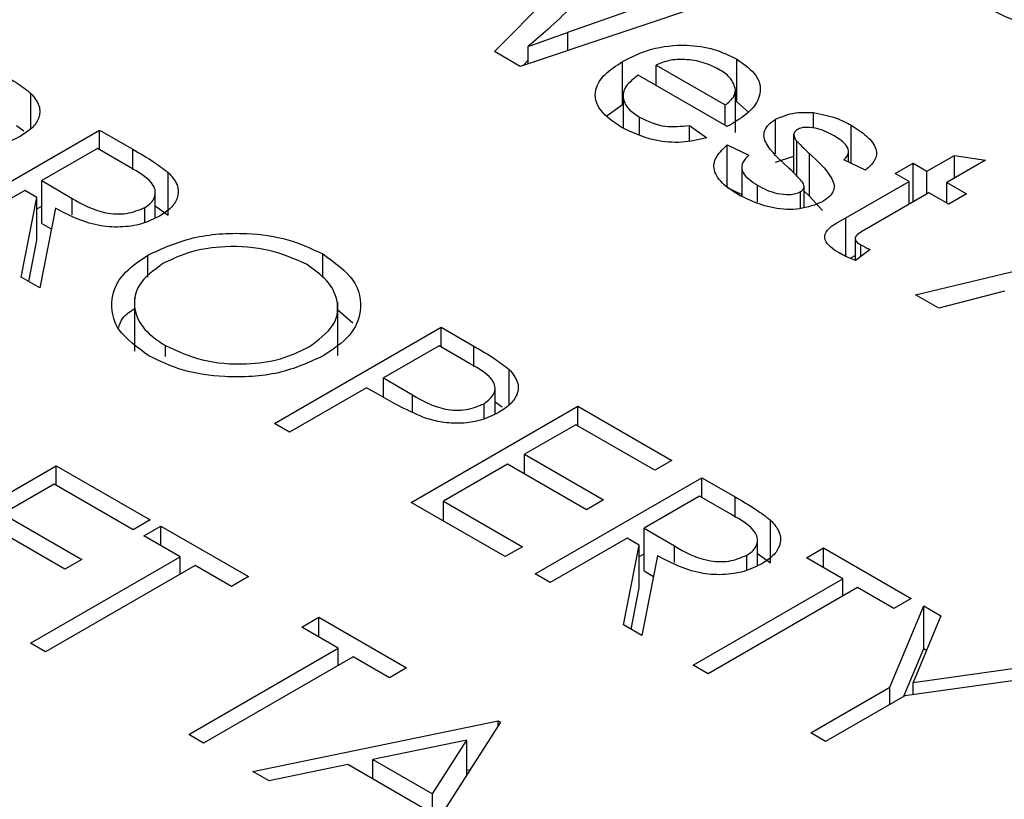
# Model space of a CAD drawing. Header units: inches. Extents: x 1880 to 2363, y -453 to -54.
# Tile 678 of 1056: x 1950.914 to 1951.29, y -148.046 to -147.748. Entities that reach past the tile are written whole.
import ezdxf

# ---------------------------------------------------------------- set-up
doc = ezdxf.new("R2010")
doc.units = ezdxf.units.IN
doc.header["$LTSCALE"] = 0.5
doc.header["$MEASUREMENT"] = 0
doc.layers.add('SID-M-S', color=105, linetype='Continuous')

msp = doc.modelspace()

# ---------------------------------------------------------------- linework, layer by layer
at = {"layer": 'SID-M-S'}
for p, q in [((1951.09531, -147.76037), (1951.12795, -147.72732)), ((1951.12338, -147.75297), (1951.17109, -147.73609)), ((1951.17971, -147.74106), (1951.10509, -147.76602)), ((1951.12338, -147.7599), (1951.12338, -147.75297)), ((1951.10509, -147.76602), (1951.09531, -147.76037)), ((1951.10824, -147.76497), (1951.10824, -147.75833)), ((1951.10623, -147.76564), (1951.10824, -147.7636)), ((1951.14421, -147.7805), (1951.14421, -147.76417)), ((1951.18791, -147.77957), (1951.18791, -147.76324)), ((1951.15704, -147.76548), (1951.18348, -147.78075)), ((1951.15704, -147.77333), (1951.15704, -147.76548)), ((1951.1842, -147.78901), (1951.15024, -147.76941)), ((1951.18741, -147.79131), (1951.18741, -147.77498)), ((1950.91824, -147.78979), (1950.91824, -147.77632)), ((1951.14446, -147.77719), (1951.14446, -147.78949)), ((1951.18791, -147.77957), (1951.19233, -147.78345)), ((1951.13841, -147.78478), (1951.14421, -147.7805)), ((1951.18348, -147.7886), (1951.18348, -147.78075)), ((1951.21725, -147.78961), (1951.21725, -147.78367)), ((1951.15072, -147.79188), (1951.15072, -147.78538)), ((1951.20272, -147.79935), (1951.20272, -147.78621)), ((1950.88079, -147.82707), (1950.94443, -147.79034)), ((1950.91278, -147.78863), (1950.91549, -147.79063)), ((1950.94443, -147.79034), (1950.95717, -147.79769)), ((1950.94443, -147.79787), (1950.94443, -147.79034)), ((1951.16979, -147.78854), (1951.17645, -147.79326)), ((1951.16979, -147.79444), (1951.16979, -147.78854)), ((1951.23158, -147.80299), (1951.23158, -147.78845)), ((1951.20969, -147.80665), (1951.20969, -147.79195)), ((1951.21079, -147.80781), (1951.21079, -147.79457)), ((1950.94362, -147.7974), (1950.9224, -147.80965)), ((1950.95555, -147.80429), (1950.94362, -147.7974)), ((1950.95717, -147.80553), (1950.95717, -147.79769)), ((1951.18424, -147.79601), (1951.19255, -147.79994)), ((1951.18424, -147.81234), (1951.18424, -147.79601)), ((1951.23059, -147.80252), (1951.23059, -147.79858)), ((1951.20272, -147.80254), (1951.20969, -147.80031)), ((1951.21564, -147.81561), (1951.21564, -147.79928)), ((1951.23712, -147.80561), (1951.22881, -147.80168)), ((1951.26054, -147.80604), (1951.27102, -147.79999)), ((1951.28287, -147.80187), (1951.26809, -147.8104)), ((1951.27102, -147.79999), (1951.28287, -147.80187)), ((1951.27102, -147.80871), (1951.27102, -147.79999)), ((1951.18977, -147.80444), (1951.18977, -147.8156)), ((1951.24845, -147.80691), (1951.25525, -147.80299)), ((1951.25525, -147.80299), (1951.26054, -147.80604)), ((1951.25525, -147.81782), (1951.25525, -147.80299)), ((1951.26054, -147.81476), (1951.26054, -147.80604)), ((1950.9224, -147.80965), (1950.93397, -147.81643)), ((1950.9224, -147.82598), (1950.9224, -147.80965)), ((1950.97072, -147.82284), (1950.97072, -147.80651)), ((1951.22958, -147.82392), (1951.25374, -147.80997)), ((1951.25374, -147.80997), (1951.24845, -147.80691)), ((1951.25374, -147.81869), (1951.25374, -147.80997)), ((1950.91588, -147.81342), (1950.8865, -147.83037)), ((1950.92052, -147.81609), (1950.91588, -147.81342)), ((1951.18424, -147.81234), (1951.18977, -147.81496)), ((1951.19584, -147.81783), (1951.19584, -147.81143)), ((1951.2136, -147.81991), (1951.2136, -147.81195)), ((1951.2136, -147.81368), (1951.21564, -147.81561)), ((1951.26809, -147.8104), (1951.27565, -147.81476)), ((1951.26809, -147.81825), (1951.26809, -147.8104)), ((1950.91453, -147.84655), (1950.92052, -147.81609)), ((1950.92052, -147.83242), (1950.92052, -147.81609)), ((1950.93397, -147.82272), (1950.93397, -147.81643)), ((1950.96575, -147.82393), (1950.96575, -147.81418)), ((1951.21227, -147.82032), (1951.21227, -147.81384)), ((1951.21564, -147.81561), (1951.22064, -147.8211)), ((1951.2613, -147.81433), (1951.23686, -147.82843)), ((1951.26885, -147.81869), (1951.2613, -147.81433)), ((1951.27565, -147.81476), (1951.26885, -147.81869)), ((1950.92052, -147.82047), (1950.9224, -147.81938)), ((1950.92758, -147.82017), (1950.92159, -147.85062)), ((1950.96169, -147.82563), (1950.96169, -147.81994)), ((1950.96575, -147.81927), (1950.97072, -147.82284)), ((1951.26789, -147.81813), (1951.26809, -147.81801)), ((1951.22958, -147.83859), (1951.22958, -147.82392)), ((1950.9224, -147.82598), (1950.92602, -147.8281)), ((1950.91741, -147.84821), (1950.92052, -147.83242)), ((1951.23311, -147.83173), (1951.23311, -147.84007)), ((1951.23882, -147.83602), (1951.23324, -147.84012)), ((1951.23534, -147.83858), (1951.23534, -147.83423)), ((1951.25622, -147.85327), (1951.33939, -147.83324)), ((1950.96292, -147.84658), (1950.96292, -147.83807)), ((1951.02969, -147.84665), (1951.02969, -147.83767)), ((1951.23124, -147.83929), (1951.23311, -147.83821)), ((1950.92159, -147.85062), (1950.91453, -147.84655)), ((1950.95779, -147.85435), (1950.95779, -147.87476)), ((1951.26507, -147.85838), (1951.25622, -147.85327)), ((1951.29018, -147.85194), (1951.26507, -147.85838)), ((1951.03544, -147.87646), (1951.03544, -147.85605)), ((1951.03544, -147.859), (1951.04123, -147.86405)), ((1951.01134, -147.90243), (1951.07498, -147.8657)), ((1951.07498, -147.8657), (1951.08746, -147.8729)), ((1951.07498, -147.87323), (1951.07498, -147.8657)), ((1950.9696, -147.87679), (1950.9696, -147.87269)), ((1951.07416, -147.87276), (1951.05295, -147.88501)), ((1951.0858, -147.87948), (1951.07416, -147.87276)), ((1951.08746, -147.88078), (1951.08746, -147.8729)), ((1951.05295, -147.88501), (1951.06395, -147.89152)), ((1951.05295, -147.89251), (1951.05295, -147.88501)), ((1951.101, -147.89529), (1951.101, -147.88182)), ((1951.04642, -147.88878), (1951.01705, -147.90573)), ((1951.05097, -147.8914), (1951.04642, -147.88878)), ((1951.09554, -147.89881), (1951.09554, -147.88893)), ((1951.06395, -147.89814), (1951.06395, -147.89152)), ((1951.06355, -147.93258), (1951.12719, -147.89584)), ((1951.09133, -147.90058), (1951.09133, -147.89488)), ((1951.09554, -147.89414), (1951.09825, -147.89613)), ((1951.12719, -147.89584), (1951.16309, -147.91657)), ((1951.12719, -147.90338), (1951.12719, -147.89584)), ((1951.01705, -147.90573), (1951.01134, -147.90243)), ((1951.12638, -147.90291), (1951.1068, -147.91421)), ((1951.15657, -147.92033), (1951.12638, -147.90291)), ((1951.1068, -147.91421), (1951.13698, -147.93164)), ((1951.1068, -147.92175), (1951.1068, -147.91421)), ((1950.86427, -147.95531), (1950.92791, -147.91857)), ((1950.92791, -147.91857), (1950.96381, -147.93929)), ((1950.92791, -147.9261), (1950.92791, -147.91857)), ((1951.10027, -147.91798), (1951.07579, -147.93211)), ((1951.13046, -147.93541), (1951.10027, -147.91798)), ((1951.16309, -147.91657), (1951.15657, -147.92033)), ((1950.9271, -147.92563), (1950.90751, -147.93694)), ((1950.95728, -147.94306), (1950.9271, -147.92563)), ((1951.11088, -147.9599), (1951.17451, -147.92316)), ((1951.17451, -147.92316), (1951.18725, -147.93051)), ((1951.17451, -147.9307), (1951.17451, -147.92316)), ((1951.1737, -147.93022), (1951.15249, -147.94247)), ((1951.18563, -147.93711), (1951.1737, -147.93022)), ((1951.09945, -147.9533), (1951.06355, -147.93258)), ((1951.07579, -147.93211), (1951.10598, -147.94954)), ((1951.07579, -147.93964), (1951.07579, -147.93211)), ((1951.13698, -147.93164), (1951.13046, -147.93541)), ((1951.18725, -147.93835), (1951.18725, -147.93051)), ((1950.90751, -147.93694), (1950.9377, -147.95436)), ((1950.93118, -147.95813), (1950.90099, -147.9407)), ((1950.96381, -147.93929), (1950.95728, -147.94306)), ((1950.96136, -147.94541), (1950.96789, -147.94165)), ((1950.96789, -147.94165), (1951.00134, -147.96096)), ((1950.96789, -147.94918), (1950.96789, -147.94165)), ((1951.2008, -147.95567), (1951.2008, -147.93934)), ((1950.97523, -147.95342), (1950.96136, -147.94541)), ((1951.15249, -147.94247), (1951.16405, -147.94925)), ((1951.15249, -147.9588), (1951.15249, -147.94247)), ((1951.14596, -147.94624), (1951.11659, -147.96319)), ((1951.14461, -147.97937), (1951.1506, -147.94892)), ((1951.1506, -147.94892), (1951.14596, -147.94624)), ((1951.1506, -147.96525), (1951.1506, -147.94892)), ((1951.19583, -147.95675), (1951.19583, -147.947)), ((1951.10598, -147.94954), (1951.09945, -147.9533)), ((1951.1506, -147.9533), (1951.15249, -147.95221)), ((1951.16405, -147.95555), (1951.16405, -147.94925)), ((1951.19178, -147.95845), (1951.19178, -147.95276)), ((1951.19583, -147.95209), (1951.2008, -147.95567)), ((1951.21449, -147.95377), (1951.22102, -147.95001)), ((1951.22102, -147.95001), (1951.25447, -147.96932)), ((1951.22102, -147.95754), (1951.22102, -147.95001)), ((1950.91812, -147.98639), (1950.97523, -147.95342)), ((1950.9377, -147.95436), (1950.93118, -147.95813)), ((1950.97523, -147.96002), (1950.97523, -147.95342)), ((1951.15766, -147.95299), (1951.15167, -147.98345)), ((1951.22836, -147.96178), (1951.21449, -147.95377)), ((1950.98094, -147.95672), (1950.92383, -147.98969)), ((1950.99481, -147.96473), (1950.98094, -147.95672)), ((1951.11659, -147.96319), (1951.11088, -147.9599)), ((1951.15249, -147.9588), (1951.1561, -147.96092)), ((1951.00134, -147.96096), (1950.99481, -147.96473)), ((1951.17125, -147.99475), (1951.22836, -147.96178)), ((1951.22836, -147.96838), (1951.22836, -147.96178)), ((1951.14749, -147.98104), (1951.1506, -147.96525)), ((1951.23408, -147.96508), (1951.17696, -147.99805)), ((1951.24795, -147.97309), (1951.23408, -147.96508)), ((1951.25447, -147.96932), (1951.24795, -147.97309)), ((1951.24638, -148.00319), (1951.25937, -147.97214)), ((1951.25937, -147.97214), (1951.26591, -147.97592)), ((1951.25937, -147.98847), (1951.25937, -147.97214)), ((1951.02174, -147.98027), (1951.02827, -147.9765)), ((1951.02827, -147.9765), (1951.06172, -147.99581)), ((1951.02827, -147.98404), (1951.02827, -147.9765)), ((1951.26591, -147.97592), (1951.25529, -148.00136)), ((1951.03561, -147.98828), (1951.02174, -147.98027)), ((1951.15167, -147.98345), (1951.14461, -147.97937)), ((1950.92383, -147.98969), (1950.91812, -147.98639)), ((1950.9785, -148.02125), (1951.03561, -147.98828)), ((1951.03561, -147.99487), (1951.03561, -147.98828)), ((1951.25175, -148.00669), (1951.25937, -147.98847)), ((1951.25937, -147.98847), (1951.26041, -147.98908)), ((1951.04132, -147.99157), (1950.98421, -148.02454)), ((1951.05519, -147.99958), (1951.04132, -147.99157)), ((1951.06172, -147.99581), (1951.05519, -147.99958)), ((1951.17696, -147.99805), (1951.17125, -147.99475)), ((1951.25529, -148.00136), (1951.29933, -147.99522)), ((1951.30587, -147.99899), (1951.25209, -148.00649)), ((1951.25529, -148.00604), (1951.25529, -148.00136)), ((1951.21613, -148.02066), (1951.24638, -148.00319)), ((1951.24638, -148.00979), (1951.24638, -148.00319)), ((1951.25209, -148.00649), (1951.22184, -148.02395)), ((1951.00297, -148.03538), (1951.0968, -148.01606)), ((1951.09762, -148.01654), (1951.06335, -148.07023)), ((1951.0968, -148.01606), (1951.09762, -148.01654)), ((1951.0968, -148.01781), (1951.0968, -148.01606)), ((1951.22184, -148.02395), (1951.21613, -148.02066)), ((1950.98421, -148.02454), (1950.9785, -148.02125)), ((1951.08474, -148.02342), (1951.04891, -148.03081)), ((1951.07165, -148.04394), (1951.08474, -148.02342)), ((1951.08474, -148.03671), (1951.08474, -148.02342)), ((1951.04891, -148.03081), (1951.07165, -148.04394)), ((1951.04891, -148.03834), (1951.04891, -148.03081)), ((1951.00921, -148.03897), (1951.00297, -148.03538)), ((1951.03928, -148.03279), (1951.00921, -148.03897)), ((1951.06813, -148.04944), (1951.03928, -148.03279)), ((1951.08474, -148.03488), (1951.08609, -148.0346)), ((1951.07165, -148.05723), (1951.07165, -148.04394))]:
    msp.add_line(p, q, dxfattribs=at)
for points, knots in [([(1951.12469, -147.74343), (1951.12175, -147.74626), (1951.1165, -147.75131), (1951.11077, -147.75618), (1951.10824, -147.75833)], [0, 0, 0, 0, 0.560002, 1, 1, 1, 1]), ([(1951.34964, -147.74409), (1951.34444, -147.74658), (1951.33407, -147.75156), (1951.31481, -147.75348), (1951.29789, -147.7506), (1951.28976, -147.74669), (1951.28569, -147.74473)], [0, 0, 0, 0, 0.2802, 0.559253, 0.779494, 1, 1, 1, 1]), ([(1951.10824, -147.75833), (1951.11107, -147.75733), (1951.11611, -147.75554), (1951.12116, -147.75376), (1951.12338, -147.75297)], [0, 0, 0, 0, 0.5599996, 1, 1, 1, 1]), ([(1951.14421, -147.76417), (1951.14771, -147.7624), (1951.15468, -147.75886), (1951.16784, -147.75737), (1951.17961, -147.75913), (1951.18514, -147.76187), (1951.18791, -147.76324)], [0, 0, 0, 0, 0.280597, 0.559451, 0.779463, 1, 1, 1, 1]), ([(1951.14377, -147.78922), (1951.14077, -147.78719), (1951.13478, -147.78312), (1951.13295, -147.77541), (1951.13698, -147.76885), (1951.1418, -147.76573), (1951.14421, -147.76417)], [0, 0, 0, 0, 0.280208, 0.558984, 0.779113, 1, 1, 1, 1]), ([(1951.18109, -147.76715), (1951.17918, -147.7662), (1951.17538, -147.76431), (1951.16852, -147.76318), (1951.16192, -147.76351), (1951.15867, -147.76483), (1951.15704, -147.76548)], [0, 0, 0, 0, 0.28047, 0.560158, 0.779934, 1, 1, 1, 1]), ([(1951.18791, -147.76324), (1951.19079, -147.76528), (1951.19653, -147.76936), (1951.19755, -147.77699), (1951.19331, -147.78334), (1951.18855, -147.78639), (1951.18617, -147.78792)], [0, 0, 0, 0, 0.279698, 0.558756, 0.779024, 1, 1, 1, 1]), ([(1950.9047, -147.7674), (1950.90743, -147.76896), (1950.9123, -147.77176), (1950.91642, -147.77492), (1950.91824, -147.77632)], [0, 0, 0, 0, 0.560314, 1, 1, 1, 1]), ([(1951.18741, -147.77498), (1951.18694, -147.77332), (1951.18609, -147.77035), (1951.18262, -147.76813), (1951.18109, -147.76715)], [0, 0, 0, 0, 0.558503, 1, 1, 1, 1]), ([(1951.15024, -147.76941), (1951.14848, -147.77075), (1951.14495, -147.77341), (1951.14399, -147.77822), (1951.14625, -147.7824), (1951.14922, -147.78439), (1951.15072, -147.78538)], [0, 0, 0, 0, 0.280354, 0.559223, 0.779415, 1, 1, 1, 1]), ([(1951.18348, -147.78075), (1951.18471, -147.77977), (1951.18691, -147.77804), (1951.18726, -147.77591), (1951.18741, -147.77498)], [0, 0, 0, 0, 0.560691, 1, 1, 1, 1]), ([(1950.91824, -147.77632), (1950.91947, -147.77784), (1950.92194, -147.78087), (1950.92164, -147.78567), (1950.91885, -147.78971), (1950.91582, -147.79167), (1950.91431, -147.79265)], [0, 0, 0, 0, 0.2797054, 0.5593809, 0.7795086, 1, 1, 1, 1]), ([(1951.20272, -147.78621), (1951.20516, -147.78518), (1951.20954, -147.78333), (1951.21489, -147.78357), (1951.21725, -147.78367)], [0, 0, 0, 0, 0.5584821, 1, 1, 1, 1]), ([(1951.21725, -147.78367), (1951.22025, -147.78425), (1951.2256, -147.78529), (1951.22975, -147.78749), (1951.23158, -147.78845)], [0, 0, 0, 0, 0.558991, 1, 1, 1, 1]), ([(1951.15072, -147.78538), (1951.15388, -147.78691), (1951.15952, -147.78964), (1951.16665, -147.78888), (1951.16979, -147.78854)], [0, 0, 0, 0, 0.559998, 1, 1, 1, 1]), ([(1951.20728, -147.80439), (1951.20415, -147.80154), (1951.20023, -147.79798), (1951.1981, -147.79307), (1951.19839, -147.79053), (1951.19989, -147.78813), (1951.20178, -147.78685), (1951.20272, -147.78621)], [0, 0, 0, 0, 0.500317, 0.62533, 0.750235, 0.875084, 1, 1, 1, 1]), ([(1951.17645, -147.79326), (1951.17331, -147.79399), (1951.16703, -147.79547), (1951.15456, -147.79447), (1951.14787, -147.79121), (1951.14377, -147.78922)], [0, 0, 0, 0, 0.28029, 0.560429, 1, 1, 1, 1]), ([(1951.18617, -147.78792), (1951.18581, -147.78812), (1951.18515, -147.78849), (1951.18449, -147.78885), (1951.1842, -147.78901)], [0, 0, 0, 0, 0.559999, 1, 1, 1, 1]), ([(1951.21105, -147.79013), (1951.21063, -147.79043), (1951.20989, -147.79097), (1951.20975, -147.79165), (1951.20969, -147.79195)], [0, 0, 0, 0, 0.559003, 1, 1, 1, 1]), ([(1951.22538, -147.79272), (1951.22336, -147.79159), (1951.22033, -147.7899), (1951.21552, -147.78919), (1951.2127, -147.78938), (1951.2116, -147.78988), (1951.21105, -147.79013)], [0, 0, 0, 0, 0.500346, 0.749595, 0.875112, 1, 1, 1, 1]), ([(1951.23158, -147.78845), (1951.23367, -147.7898), (1951.23784, -147.79249), (1951.24162, -147.79716), (1951.24114, -147.802), (1951.23846, -147.8044), (1951.23712, -147.80561)], [0, 0, 0, 0, 0.280846, 0.560776, 0.779624, 1, 1, 1, 1]), ([(1950.91431, -147.79265), (1950.91206, -147.79378), (1950.90757, -147.79602), (1950.89927, -147.79713), (1950.89164, -147.79653), (1950.88752, -147.79528), (1950.88546, -147.79465)], [0, 0, 0, 0, 0.280099, 0.559324, 0.779458, 1, 1, 1, 1]), ([(1951.20969, -147.79195), (1951.20975, -147.79246), (1951.20985, -147.79337), (1951.2105, -147.79421), (1951.21079, -147.79457)], [0, 0, 0, 0, 0.559249, 1, 1, 1, 1]), ([(1951.21079, -147.79457), (1951.21167, -147.79546), (1951.21325, -147.79704), (1951.21491, -147.7986), (1951.21564, -147.79928)], [0, 0, 0, 0, 0.559969, 1, 1, 1, 1]), ([(1951.22881, -147.80168), (1951.22957, -147.80083), (1951.2311, -147.79914), (1951.22991, -147.79564), (1951.2271, -147.79383), (1951.22538, -147.79272)], [0, 0, 0, 0, 0.2794118, 0.5592923, 1, 1, 1, 1]), ([(1950.95717, -147.79769), (1950.95988, -147.79924), (1950.96472, -147.80202), (1950.96889, -147.80514), (1950.97072, -147.80651)], [0, 0, 0, 0, 0.56024, 1, 1, 1, 1]), ([(1951.18894, -147.8153), (1951.18657, -147.8138), (1951.18187, -147.81083), (1951.17846, -147.80534), (1951.17993, -147.80007), (1951.1828, -147.79737), (1951.18424, -147.79601)], [0, 0, 0, 0, 0.2807855, 0.5596039, 0.779482, 1, 1, 1, 1]), ([(1951.19255, -147.79994), (1951.19148, -147.80099), (1951.18936, -147.80308), (1951.19008, -147.80763), (1951.19365, -147.80999), (1951.19584, -147.81143)], [0, 0, 0, 0, 0.280342, 0.559842, 1, 1, 1, 1]), ([(1951.21564, -147.79928), (1951.2188, -147.80219), (1951.22275, -147.80583), (1951.22517, -147.81079), (1951.22508, -147.81338), (1951.22354, -147.81584), (1951.22158, -147.81712), (1951.2206, -147.81776)], [0, 0, 0, 0, 0.500509, 0.625461, 0.75035, 0.875076, 1, 1, 1, 1]), ([(1950.96169, -147.81994), (1950.96256, -147.81936), (1950.96428, -147.8182), (1950.96556, -147.816), (1950.96592, -147.81373), (1950.96432, -147.80921), (1950.95944, -147.80647), (1950.95555, -147.80429)], [0, 0, 0, 0, 0.125307, 0.250617, 0.375954, 0.501281, 1, 1, 1, 1]), ([(1951.21301, -147.81025), (1951.21203, -147.80912), (1951.21029, -147.80712), (1951.2082, -147.80523), (1951.20728, -147.80439)], [0, 0, 0, 0, 0.559772, 1, 1, 1, 1]), ([(1950.97072, -147.80651), (1950.97205, -147.80805), (1950.97472, -147.81112), (1950.97464, -147.81602), (1950.97202, -147.82021), (1950.96893, -147.82223), (1950.96739, -147.82324)], [0, 0, 0, 0, 0.279797, 0.5595, 0.779626, 1, 1, 1, 1]), ([(1951.19584, -147.81143), (1951.19819, -147.81269), (1951.20172, -147.81457), (1951.20729, -147.81507), (1951.21043, -147.81471), (1951.21166, -147.81413), (1951.21227, -147.81384)], [0, 0, 0, 0, 0.499387, 0.749068, 0.874806, 1, 1, 1, 1]), ([(1951.21227, -147.81384), (1951.21266, -147.81356), (1951.21343, -147.81299), (1951.21375, -147.81167), (1951.21329, -147.81079), (1951.21301, -147.81025)], [0, 0, 0, 0, 0.2797245, 0.5597039, 1, 1, 1, 1]), ([(1950.93397, -147.81643), (1950.93789, -147.81867), (1950.9428, -147.82149), (1950.95073, -147.82248), (1950.95618, -147.82225), (1950.95949, -147.82086), (1950.96169, -147.81994)], [0, 0, 0, 0, 0.4998271, 0.6254978, 0.7512079, 1, 1, 1, 1]), ([(1951.2206, -147.81776), (1951.21782, -147.81887), (1951.21227, -147.82108), (1951.19965, -147.82039), (1951.193, -147.81723), (1951.18894, -147.8153)], [0, 0, 0, 0, 0.27931, 0.559363, 1, 1, 1, 1]), ([(1950.96739, -147.82324), (1950.96521, -147.82431), (1950.96086, -147.82644), (1950.95236, -147.8277), (1950.93984, -147.82665), (1950.93264, -147.82284), (1950.92758, -147.82017)], [0, 0, 0, 0, 0.18712, 0.373979, 0.560911, 1, 1, 1, 1]), ([(1951.22699, -147.83727), (1951.22582, -147.83654), (1951.22348, -147.8351), (1951.22126, -147.83234), (1951.22186, -147.82783), (1951.22639, -147.82553), (1951.22958, -147.82392)], [0, 0, 0, 0, 0.187531, 0.374144, 0.559851, 1, 1, 1, 1]), ([(1951.23686, -147.82843), (1951.23607, -147.82888), (1951.23451, -147.82978), (1951.23272, -147.8314), (1951.23353, -147.83312), (1951.23473, -147.83386), (1951.23534, -147.83423)], [0, 0, 0, 0, 0.282193, 0.559467, 0.7787, 1, 1, 1, 1]), ([(1950.96292, -147.83807), (1950.96842, -147.83557), (1950.97941, -147.83058), (1950.9993, -147.82916), (1951.01696, -147.83166), (1951.02545, -147.83567), (1951.02969, -147.83767)], [0, 0, 0, 0, 0.279731, 0.559327, 0.77968, 1, 1, 1, 1]), ([(1951.02345, -147.8416), (1951.01891, -147.83958), (1951.00983, -147.83555), (1950.99355, -147.83433), (1950.97903, -147.83636), (1950.97211, -147.83969), (1950.96866, -147.84135)], [0, 0, 0, 0, 0.279627, 0.55935, 0.77963, 1, 1, 1, 1]), ([(1951.23534, -147.83423), (1951.23597, -147.83458), (1951.2371, -147.8352), (1951.23829, -147.83577), (1951.23882, -147.83602)], [0, 0, 0, 0, 0.559971, 1, 1, 1, 1]), ([(1950.9633, -147.87659), (1950.95892, -147.87343), (1950.95014, -147.8671), (1950.94817, -147.85558), (1950.95233, -147.84537), (1950.95939, -147.8405), (1950.96292, -147.83807)], [0, 0, 0, 0, 0.279663, 0.559354, 0.779636, 1, 1, 1, 1]), ([(1951.02969, -147.83767), (1951.03416, -147.84085), (1951.04308, -147.84721), (1951.0452, -147.85886), (1951.04088, -147.86917), (1951.03371, -147.87407), (1951.03013, -147.87651)], [0, 0, 0, 0, 0.279767, 0.559358, 0.779571, 1, 1, 1, 1]), ([(1951.23324, -147.84012), (1951.232, -147.83964), (1951.2298, -147.83877), (1951.22785, -147.83773), (1951.22699, -147.83727)], [0, 0, 0, 0, 0.560067, 1, 1, 1, 1]), ([(1950.96866, -147.84135), (1950.96513, -147.84395), (1950.95808, -147.84914), (1950.95712, -147.85858), (1950.96093, -147.86679), (1950.96671, -147.87072), (1950.9696, -147.87269)], [0, 0, 0, 0, 0.279416, 0.5590765, 0.779478, 1, 1, 1, 1]), ([(1951.02443, -147.87321), (1951.02798, -147.8706), (1951.03508, -147.86537), (1951.0361, -147.85584), (1951.032, -147.84762), (1951.0263, -147.84361), (1951.02345, -147.8416)], [0, 0, 0, 0, 0.279468, 0.55887, 0.779516, 1, 1, 1, 1]), ([(1950.95178, -147.86572), (1950.95217, -147.86445), (1950.95301, -147.86174), (1950.95613, -147.85965), (1950.95779, -147.85854)], [0, 0, 0, 0, 0.4691483, 1, 1, 1, 1]), ([(1950.9696, -147.87269), (1950.9741, -147.87476), (1950.9831, -147.87889), (1950.99943, -147.88027), (1951.01401, -147.87821), (1951.02096, -147.87488), (1951.02443, -147.87321)], [0, 0, 0, 0, 0.2798297, 0.559389, 0.7796538, 1, 1, 1, 1]), ([(1951.08746, -147.8729), (1951.09019, -147.87447), (1951.09506, -147.87726), (1951.09918, -147.88043), (1951.101, -147.88182)], [0, 0, 0, 0, 0.560314, 1, 1, 1, 1]), ([(1951.03013, -147.87651), (1951.02463, -147.87904), (1951.01363, -147.8841), (1950.99362, -147.88519), (1950.97593, -147.88273), (1950.96751, -147.87864), (1950.9633, -147.87659)], [0, 0, 0, 0, 0.2796304, 0.5593429, 0.7795972, 1, 1, 1, 1]), ([(1951.09133, -147.89488), (1951.09287, -147.89366), (1951.09518, -147.89182), (1951.09571, -147.88881), (1951.09444, -147.88435), (1951.08964, -147.88165), (1951.0858, -147.87948)], [0, 0, 0, 0, 0.248969, 0.374729, 0.500383, 1, 1, 1, 1]), ([(1951.101, -147.88182), (1951.10223, -147.88334), (1951.1047, -147.88638), (1951.10439, -147.89117), (1951.10161, -147.89521), (1951.09858, -147.89718), (1951.09707, -147.89816)], [0, 0, 0, 0, 0.279705, 0.559381, 0.779509, 1, 1, 1, 1]), ([(1951.06822, -147.90015), (1951.06483, -147.89863), (1951.05877, -147.89592), (1951.05336, -147.89278), (1951.05097, -147.8914)], [0, 0, 0, 0, 0.559694, 1, 1, 1, 1]), ([(1951.06395, -147.89152), (1951.06781, -147.89377), (1951.07265, -147.89658), (1951.08053, -147.89745), (1951.0859, -147.89718), (1951.08916, -147.8958), (1951.09133, -147.89488)], [0, 0, 0, 0, 0.499721, 0.62535, 0.751083, 1, 1, 1, 1]), ([(1951.09707, -147.89816), (1951.09482, -147.89928), (1951.09033, -147.90153), (1951.08203, -147.90263), (1951.0744, -147.90203), (1951.07028, -147.90078), (1951.06822, -147.90015)], [0, 0, 0, 0, 0.280099, 0.559324, 0.779458, 1, 1, 1, 1]), ([(1951.18725, -147.93051), (1951.18996, -147.93207), (1951.1948, -147.93484), (1951.19897, -147.93796), (1951.2008, -147.93934)], [0, 0, 0, 0, 0.56024, 1, 1, 1, 1]), ([(1951.19178, -147.95276), (1951.19264, -147.95218), (1951.19437, -147.95103), (1951.19564, -147.94883), (1951.19601, -147.94655), (1951.1944, -147.94203), (1951.18953, -147.9393), (1951.18563, -147.93711)], [0, 0, 0, 0, 0.125307, 0.250617, 0.375954, 0.501281, 1, 1, 1, 1]), ([(1951.2008, -147.93934), (1951.20214, -147.94087), (1951.2048, -147.94394), (1951.20472, -147.94884), (1951.2021, -147.95303), (1951.19902, -147.95505), (1951.19747, -147.95606)], [0, 0, 0, 0, 0.279797, 0.5595, 0.779626, 1, 1, 1, 1]), ([(1951.16405, -147.94925), (1951.16797, -147.9515), (1951.17288, -147.95431), (1951.18081, -147.95531), (1951.18626, -147.95508), (1951.18957, -147.95368), (1951.19178, -147.95276)], [0, 0, 0, 0, 0.499827, 0.625498, 0.751208, 1, 1, 1, 1]), ([(1951.19747, -147.95606), (1951.1953, -147.95713), (1951.19094, -147.95926), (1951.18245, -147.96053), (1951.16993, -147.95947), (1951.16272, -147.95567), (1951.15766, -147.95299)], [0, 0, 0, 0, 0.18712, 0.373979, 0.560911, 1, 1, 1, 1])]:
    msp.add_open_spline(points, degree=3, knots=knots, dxfattribs=at)

doc.saveas('drawing.dxf')
